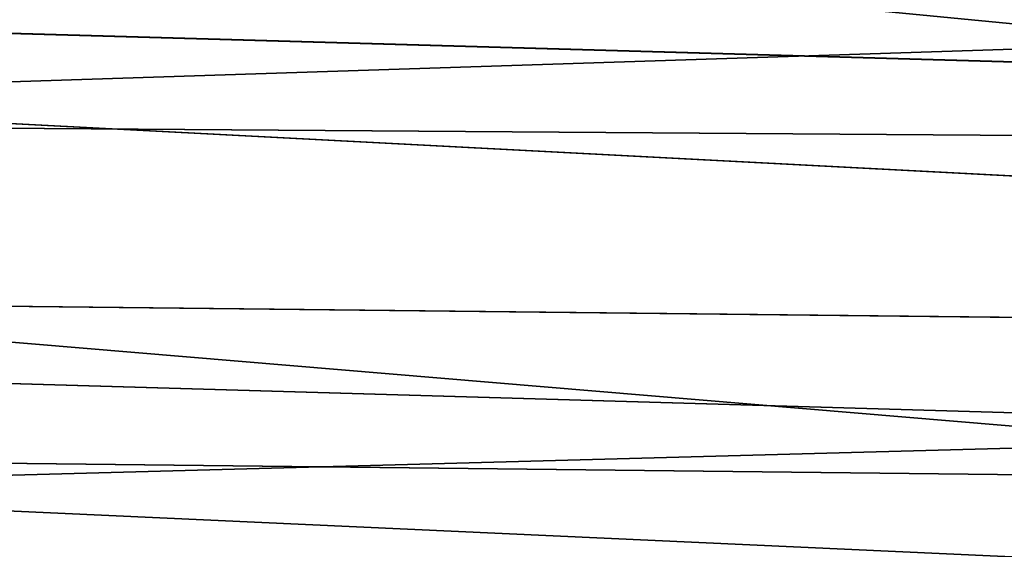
# Model space of a CAD drawing. Header units: metres. Extents: x -31 to 116, y -82 to 82.
# Tile 431 of 656: x 77.9 to 83.49, y -56.56 to -53.56. Entities that reach past the tile are written whole.
import ezdxf

# ---------------------------------------------------------------- set-up
doc = ezdxf.new("R2010")
doc.units = ezdxf.units.M
doc.layers.add('solid_80000000GA_10_1', color=7, linetype='CONTINUOUS')

msp = doc.modelspace()

# ---------------------------------------------------------------- linework, layer by layer
at = {"layer": 'solid_80000000GA_10_1'}
for points in [[(12.5, -51.775623, 27.509621), (103, -52.012264, 31.870413), (103, -54.352322, 27.691591)], [(12.5, -53.71191, 23.505838), (12.5, -51.775623, 27.509621), (103, -54.352322, 27.691591)], [(12.5, -51.775639, -27.509588), (103, -54.35323, -27.689806), (103, -52.015404, -31.86529)], [(12.5, -51.775639, -27.509588), (12.5, -53.711926, -23.505802), (103, -54.35323, -27.689806)], [(75.055649, -52.76305, -32.007534), (103, -53.089783, -32.408886), (103, -55.46183, -28.157551)], [(75.055649, -54.0014, -29.870897), (75.055649, -52.76305, -32.007534), (103, -55.46183, -28.157551)], [(103, -53.090313, 32.40802), (75.055649, -52.76305, 32.007534), (75.055649, -54.0014, 29.870897)], [(103, -55.462013, 28.157192), (103, -53.090313, 32.40802), (75.055649, -54.0014, 29.870897)], [(12.5, -53.71191, 23.505838), (103, -54.352322, 27.691591), (103, -56.357498, 23.341595)], [(12.5, -55.339149, 19.366802), (12.5, -53.71191, 23.505838), (103, -56.357498, 23.341595)], [(12.5, -53.711926, -23.505802), (103, -56.357452, -23.341688), (103, -54.35323, -27.689806)], [(12.5, -53.711926, -23.505802), (12.5, -55.339161, -19.366768), (103, -56.357452, -23.341688)], [(75.055649, -55.153275, -27.686426), (75.055649, -54.0014, -29.870897), (103, -55.46183, -28.157551)], [(103, -55.462013, 28.157192), (75.055649, -54.0014, 29.870897), (75.055649, -55.153275, 27.686426)], [(75.055649, -55.153275, -27.686426), (103, -55.46183, -28.157551), (103, -57.494194, -23.733492)], [(75.055649, -56.216824, -25.457617), (75.055649, -55.153275, -27.686426), (103, -57.494194, -23.733492)], [(103, -55.462013, 28.157192), (75.055649, -55.153275, 27.686426), (75.055649, -56.216824, 25.457617)], [(12.5, -55.339149, 19.366802), (103, -56.357498, 23.341595), (103, -58.015083, 18.847979)], [(12.5, -56.648029, 15.116095), (12.5, -55.339149, 19.366802), (103, -58.015083, 18.847979)], [(12.5, -55.339161, -19.366768), (103, -58.015034, -18.848118), (103, -56.357452, -23.341688)], [(12.5, -55.339161, -19.366768), (12.5, -56.648037, -15.116065), (103, -58.015034, -18.848118)], [(103, -57.494221, 23.733431), (103, -55.462013, 28.157192), (75.055649, -56.216824, 25.457617)], [(75.055649, -57.190353, -23.188042), (75.055649, -56.216824, -25.457617), (103, -57.494194, -23.733492)], [(103, -57.494221, 23.733431), (75.055649, -56.216824, 25.457617), (75.055649, -57.190353, 23.188042)]]:
    msp.add_3dface(points, dxfattribs=at)

doc.saveas('drawing.dxf')
